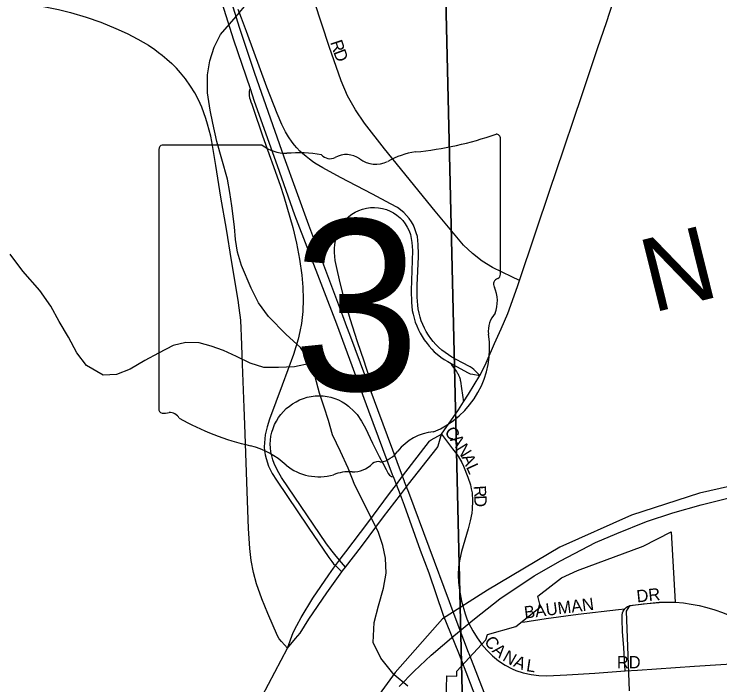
# Model space of a CAD drawing. Extents: x 1985906 to 2360102, y 891258 to 1222054.
# Drawn here: x 2128661 to 2131538, y 1022693 to 1025429 of the extents above; entities that cross this region are included whole.
import ezdxf

# ---------------------------------------------------------------- set-up
doc = ezdxf.new("R2010")
doc.units = 0
for name, color, linetype in [('GM_X_City_Street', 7, 'Continuous'), ('GM_X_City_Street_Text', 7, 'Continuous'), ('GM_X_Corporation', 7, 'Continuous'), ('GM_X_County_Road', 7, 'Continuous'), ('GM_X_Interchange_Ramps', 7, 'Continuous'), ('GM_X_Minor_River', 7, 'Continuous'), ('GM_X_Rail_Line', 7, 'Continuous'), ('GM_X_Rail_Line_Text', 7, 'Continuous'), ('GM_X_Section', 7, 'Continuous'), ('GM_X_State_Location', 7, 'Continuous'), ('GM_X_State_Route', 7, 'Continuous'), ('GM_X_State_Shield', 7, 'Continuous'), ('GM_X_Township_Road', 7, 'Continuous')]:
    doc.layers.add(name, color=color, linetype=linetype)

msp = doc.modelspace()

# ---------------------------------------------------------------- linework, layer by layer
at = {"layer": 'GM_X_City_Street'}
for points in [[(2128760.6, 1025464), (2128781.1, 1025459.8), (2128841.7, 1025447.4), (2128863.7, 1025442.6), (2128890, 1025435.7), (2128953.9, 1025416.3), (2129014.6, 1025395.1), (2129076, 1025370.2), (2129122, 1025349.4), (2129164.4, 1025327.1), (2129207.9, 1025301.9), (2129234.6, 1025284.3), (2129249.5, 1025272.6), (2129264.1, 1025260.9), (2129283.1, 1025244.8), (2129303.6, 1025226.6)], [(2130721.9, 1024342.7), (2130690.3, 1024357.7), (2130610.9, 1024395.6), (2130568.6, 1024421.9), (2130529.3, 1024452.2), (2130493.3, 1024486.5), (2130376.9, 1024624.8), (2130170.6, 1024879.9), (2130089.8, 1024983.7), (2130052.6, 1025038.3), (2130020.3, 1025095.9), (2129993.6, 1025156.4), (2129945.3, 1025296.5), (2129885.9, 1025478.8), (2129885.9, 1025478.8)], [(2129775.2, 1022843.4), (2129750.9, 1022870), (2129741.3, 1022881.3), (2129734.7, 1022893.9), (2129695.7, 1022983.9), (2129670.4, 1023044.8), (2129649.2, 1023105.4), (2129636.8, 1023151.5), (2129627.3, 1023200.4), (2129622.3, 1023249.2), (2129616.5, 1023330.5), (2129612.4, 1023444.6), (2129601.5, 1023755.2), (2129598.6, 1023823.9), (2129592.5, 1024000.6), (2129588.4, 1024117), (2129586.9, 1024146.2), (2129584.4, 1024181), (2129578.6, 1024230.7), (2129573.8, 1024262.8), (2129546.8, 1024424.4), (2129526, 1024551.5), (2129503.9, 1024681.8), (2129482.9, 1024811), (2129466.5, 1024908.6), (2129462.5, 1024930.5), (2129456.3, 1024955.4), (2129449.4, 1024980.2), (2129442, 1025002.8), (2129425.4, 1025048.8), (2129412.3, 1025078.7), (2129397.2, 1025107.9), (2129380.3, 1025135.2), (2129359.9, 1025164.1), (2129339.4, 1025189.6), (2129322.3, 1025207.9), (2129303.6, 1025226.6)], [(2130492.7, 1023847.1), (2130512.9, 1023878.3), (2130560, 1023955.5)], [(2130402.7, 1023715.2), (2130471.9, 1023815.3), (2130492.7, 1023847.1)], [(2129987.8, 1023202), (2129994.8, 1023211.4), (2130012.9, 1023235.7), (2130102.2, 1023353.6), (2130190.8, 1023473.6), (2130219.2, 1023510.8), (2130244.7, 1023544), (2130354, 1023687), (2130357.6, 1023690.6), (2130361.7, 1023693.2), (2130402.7, 1023715.2)], [(2130011.8, 1023173.7), (2130077.3, 1023257.7), (2130166.6, 1023378.4), (2130235.7, 1023468.2), (2130260.7, 1023500.6), (2130269.1, 1023511.6), (2130385.2, 1023659.5), (2130387.8, 1023663.7), (2130389.5, 1023667.9), (2130402.7, 1023715.2)], [(2130402.7, 1023715.2), (2130431.1, 1023678.4), (2130448.7, 1023655.6), (2130458.9, 1023642), (2130470.7, 1023626.2), (2130485.6, 1023599.6), (2130493, 1023584.8), (2130510.5, 1023539.9), (2130520.8, 1023508.7), (2130524.8, 1023492.7), (2130527.6, 1023476.4), (2130529.8, 1023443.4), (2130528.7, 1023410.5), (2130526.9, 1023394.1), (2130520.3, 1023361.9), (2130512.1, 1023330.4), (2130485, 1023237.4), (2130477.7, 1023206.1), (2130472.7, 1023174.5), (2130470.8, 1023142.6), (2130472.3, 1023110.8), (2130476.6, 1023079.1), (2130484.7, 1023034.8)], [(2129971.2, 1023179.7), (2129987.8, 1023202)], [(2129775.2, 1022843.4), (2129798.9, 1022906.6), (2129813.6, 1022936), (2129831.3, 1022967.9), (2129878.9, 1023047), (2129943.3, 1023142.1), (2129963.1, 1023168.8), (2129971.2, 1023179.7)], [(2129996.9, 1023154.3), (2129999.7, 1023158.2), (2130011.8, 1023173.7)], [(2129775.2, 1022843.4), (2129808.6, 1022882.4), (2129827.1, 1022904.4), (2129862.8, 1022961.3), (2129936, 1023068.9), (2129996.9, 1023154.3)], [(2131150.3, 1023003.8), (2131156, 1023008.8), (2131161.7, 1023012.7), (2131169.1, 1023015.5), (2131176.1, 1023017.4), (2131185.3, 1023018.6)], [(2131185.3, 1023018.6), (2131224.9, 1023023.8), (2131290.7, 1023029.8), (2131323.8, 1023031.4), (2131331.4, 1023031.3)], [(2130734.2, 1022949.1), (2130830.4, 1022963.6), (2130960.1, 1022982.1), (2131124.7, 1023001.2), (2131150.3, 1023003.8)], [(2131152.7, 1022750.3), (2131151.2, 1022772.4), (2131146.3, 1022845), (2131141.9, 1022910.7), (2131139.3, 1022960.1), (2131139.9, 1022977.5), (2131141.6, 1022986.8), (2131144.2, 1022994.1), (2131150.3, 1023003.8)], [(2129603.6, 1022516.5), (2129617.8, 1022546.5), (2129671.7, 1022647.6), (2129775.2, 1022843.4)], [(2130561.6, 1022866.6), (2130566.7, 1022859.1), (2130587.7, 1022834.5), (2130611, 1022812.1), (2130636.1, 1022791.8), (2130662.9, 1022773.7), (2130691.3, 1022758.5), (2130706.1, 1022752.2), (2130736.8, 1022742.4), (2130768.4, 1022735.8), (2130800.6, 1022732.1), (2130832.9, 1022731), (2130914.5, 1022734.6), (2131029, 1022741.7), (2131152.7, 1022750.3)], [(2131152.7, 1022750.3), (2131202.1, 1022753.8)]]:
    msp.add_lwpolyline(points, dxfattribs=at)
at = {"layer": 'GM_X_Corporation'}
for points in [[(2131761.7, 1023544.3), (2131454.9, 1023475.9), (2131178.4, 1023385.9), (2130886.4, 1023255.6), (2130591.1, 1023079.3), (2130406.8, 1022962.6), (2130214, 1022743.8), (2130040.2, 1022505.1)], [(2130422.6, 1022627.2), (2130425.4, 1022730.8), (2130465.4, 1022728.5), (2130465.4, 1022750), (2130583.6, 1022876.9), (2130591, 1022899.3), (2130706, 1022932), (2130807.5, 1023012), (2130796.3, 1023054.6), (2130892.8, 1023129.5), (2130958.3, 1023160.5), (2131225.4, 1023259.6), (2131340.1, 1023317.1), (2131356.6, 1023031), (2131290.7, 1023029.8), (2131169.1, 1023015.5), (2131155.8, 1022994.3), (2131168.1, 1022669.8)]]:
    msp.add_lwpolyline(points, dxfattribs=at)
at = {"layer": 'GM_X_County_Road'}
for points in [[(2130484.7, 1023034.8), (2130500.3, 1022983.5), (2130506.8, 1022963.1), (2130515, 1022943.5), (2130531.3, 1022914.2), (2130548.6, 1022885.7), (2130561.6, 1022866.6)], [(2131202.1, 1022753.8), (2131435.1, 1022769.5), (2131863.8, 1022797.4), (2131978.7, 1022801.3), (2132060.5, 1022801.5), (2132145.7, 1022799.1)]]:
    msp.add_lwpolyline(points, dxfattribs=at)
at = {"layer": 'GM_X_Interchange_Ramps'}
for points in [[(2130560, 1023955.5), (2130534.9, 1023979.2), (2130528.6, 1023984.5), (2130519.5, 1023989.9), (2130485.6, 1024007.5), (2130445.1, 1024030.1), (2130417.8, 1024048.4), (2130404.8, 1024058.5), (2130391.2, 1024069.9), (2130380.8, 1024081), (2130369.9, 1024093.2), (2130359.6, 1024105.6), (2130350.2, 1024119.5), (2130341.3, 1024135.1), (2130333.9, 1024148), (2130326.9, 1024162.9), (2130320.9, 1024178.1), (2130316.4, 1024193.3), (2130311.6, 1024209.6), (2130307.9, 1024226.2), (2130306.3, 1024241.9), (2130305.2, 1024257.5), (2130304, 1024274.6), (2130304.4, 1024324), (2130309.2, 1024439.4), (2130308.9, 1024459.9), (2130308.5, 1024479.4), (2130308.4, 1024489), (2130306.9, 1024505.2), (2130304.8, 1024521.4), (2130300.2, 1024537.4), (2130295, 1024552.7), (2130288.4, 1024567.7), (2130280.6, 1024582), (2130271.1, 1024595.1), (2130260.7, 1024607.7), (2130249.2, 1024619.1), (2130223.3, 1024639.5), (2130195.8, 1024654.8), (2130122.1, 1024694.2), (2129990.8, 1024762.5), (2129918.8, 1024802.4), (2129903, 1024811.5), (2129887.4, 1024821.2), (2129876.6, 1024827.8), (2129864.8, 1024836.9), (2129851, 1024848), (2129837, 1024860.2), (2129825.9, 1024870.2), (2129813.8, 1024883.4), (2129804.1, 1024893.8), (2129794, 1024906.7), (2129779.4, 1024928.6), (2129767.6, 1024949), (2129752.6, 1024978.1), (2129732.6, 1025023.3), (2129691.5, 1025130.9), (2129608.5, 1025357.1), (2129588.1, 1025412.6), (2129574.1, 1025447.4)], [(2129624, 1025123.9), (2129621, 1025120.3), (2129619.5, 1025114.6), (2129618.7, 1025105.7), (2129619.6, 1025096.9), (2129621, 1025087.3), (2129622.9, 1025080.6), (2129626, 1025071.4), (2129629.3, 1025061.9), (2129634.9, 1025045.5), (2129674, 1024931.9), (2129745.1, 1024731.4), (2129761, 1024684.7), (2129796.7, 1024558), (2129812.2, 1024494), (2129824.9, 1024429.4), (2129834.2, 1024364.2), (2129838.4, 1024315), (2129839.6, 1024265.6), (2129837.6, 1024216.3), (2129832, 1024167.2), (2129826.1, 1024134.9), (2129818.7, 1024102.8), (2129799.2, 1024040), (2129754, 1023916.2), (2129702.1, 1023777.1), (2129692.2, 1023745.8), (2129684.6, 1023713.5), (2129681, 1023680.9), (2129680.6, 1023664.7), (2129681.8, 1023648.4), (2129684.1, 1023632.1), (2129687.7, 1023616.3), (2129698.3, 1023585.2), (2129713, 1023555.9), (2129730.2, 1023527.8), (2129859.9, 1023337), (2129943.4, 1023212.6), (2129955.8, 1023196.6), (2129963.3, 1023187.5), (2129971.2, 1023179.7), (2129986.2, 1023164.8), (2129996.9, 1023154.3)], [(2130442.3, 1024004.3), (2130442.9, 1024001.6), (2130447, 1023994.1), (2130464, 1023971.5), (2130465.8, 1023968.8), (2130467.5, 1023966.1), (2130469.3, 1023962.8), (2130470.8, 1023960.5), (2130473, 1023956.1), (2130474.2, 1023953.2), (2130476.2, 1023947.9), (2130477.5, 1023943.9), (2130478.7, 1023939.7), (2130479.6, 1023936.3), (2130480.5, 1023932), (2130484.8, 1023902), (2130492.7, 1023847.1)], [(2130011.8, 1023173.7), (2129987.8, 1023202), (2129968.3, 1023225.1), (2129957.2, 1023238.3), (2129934.3, 1023268.7), (2129751.4, 1023538.9), (2129734.5, 1023567), (2129720.6, 1023596.6), (2129715, 1023611.8), (2129707.4, 1023643.4), (2129705.5, 1023659.4), (2129705, 1023675.7), (2129705.7, 1023691.9), (2129708, 1023708), (2129711.5, 1023723.9), (2129716.4, 1023739.5), (2129722.6, 1023754.6), (2129729.9, 1023769.1), (2129738.4, 1023783.1), (2129748, 1023796.3), (2129758.7, 1023808.6), (2129770.2, 1023820.2), (2129782.8, 1023830.6), (2129796.1, 1023840), (2129810.1, 1023848.3), (2129824.8, 1023855.5), (2129840, 1023861.4), (2129855.7, 1023866.1), (2129871.7, 1023869.6), (2129887.8, 1023871.7), (2129904.1, 1023872.5), (2129920.4, 1023871.9), (2129936.6, 1023869.8), (2129952.5, 1023866.4), (2129968, 1023861.6), (2129983.1, 1023855.5), (2129997.6, 1023848.1), (2130011.4, 1023839.5), (2130024.6, 1023829.9), (2130047.8, 1023807.7), (2130058.8, 1023795.4), (2130077.3, 1023768.6), (2130093, 1023739.8), (2130121.7, 1023678.6), (2130149.2, 1023624.7), (2130163.7, 1023597.4), (2130177.3, 1023572.1), (2130185.9, 1023556.1), (2130190.9, 1023548.3), (2130199.1, 1023543.5), (2130206.9, 1023542.5)]]:
    msp.add_lwpolyline(points, dxfattribs=at)
at = {"layer": 'GM_X_Minor_River'}
for points in [[(2130266.1, 1022688.5), (2130209.8, 1022734.2), (2130155.4, 1022801.8), (2130124.9, 1022865.7), (2130128.4, 1022947.8), (2130145.9, 1023016), (2130167.4, 1023088.3), (2130177, 1023148.4), (2130174.6, 1023210.5), (2130164.2, 1023262.5), (2130145.9, 1023314.4), (2130085, 1023438.1), (2130050.5, 1023507.9), (2130022.1, 1023577.8), (2129991.6, 1023645.6), (2129959.1, 1023713.4), (2129942.7, 1023771.4), (2129924.4, 1023825.3), (2129906, 1023883.2), (2129887.5, 1023949.2), (2129863.1, 1024015.1), (2129828.7, 1024068.9), (2129770.3, 1024122.5), (2129697.9, 1024196), (2129657.5, 1024251.8), (2129627.1, 1024311.7), (2129588.4, 1024403.5), (2129572.1, 1024457.4), (2129563.7, 1024509.4), (2129559.4, 1024561.4), (2129548.8, 1024647.4), (2129540.4, 1024701.4), (2129530, 1024755.4), (2129507.5, 1024837.4), (2129487, 1024909.3), (2129470.5, 1024983.3), (2129460.1, 1025037.2), (2129449.6, 1025107.2), (2129449.1, 1025181.3), (2129458.7, 1025237.5), (2129476.3, 1025293.7), (2129502, 1025345.9), (2129565.5, 1025418.5), (2129626.9, 1025493)], [(2129867.3, 1024003.8), (2129803.2, 1023990.6), (2129739.3, 1023988.1), (2129679.3, 1023987.7), (2129623.2, 1024005.3), (2129567, 1024032.9), (2129514.8, 1024056.5), (2129464.7, 1024074.2), (2129414.6, 1024087.8), (2129360.6, 1024089.4), (2129308.7, 1024077), (2129248.9, 1024046.5), (2129193.2, 1024016), (2129133.4, 1023981.5), (2129077.6, 1023959.1), (2129023.6, 1023956.7), (2128955.3, 1023996.2), (2128917, 1024048), (2128882.5, 1024111.8), (2128844.1, 1024175.6), (2128809.7, 1024237.4), (2128765.3, 1024301.2), (2128696.7, 1024380.7), (2128644.2, 1024450.4)]]:
    msp.add_lwpolyline(points, dxfattribs=at)
at = {"layer": 'GM_X_Rail_Line'}
msp.add_lwpolyline([(2130231.2, 1022686.4), (2130292.2, 1022749.2), (2130361.4, 1022814.8), (2130453.4, 1022894), (2130538.1, 1022962.3), (2130641, 1023044.2), (2130781.2, 1023138), (2130888.7, 1023199), (2131031.6, 1023274.6), (2131118.1, 1023311), (2131239.2, 1023360.2), (2131346.7, 1023394.8), (2131462.3, 1023427.6), (2132070.6, 1023579.6)], dxfattribs=at)
at = {"layer": 'GM_X_Section'}
for points in [[(2130421.3, 1025489.7), (2135642.2, 1025550.2), (2135768, 1020137.7), (2130549.1, 1020075.3)], [(2130375.3, 1025487.4), (2130421.3, 1025489.7), (2130549.1, 1020075.3), (2125107.5, 1020101.4), (2125102, 1025486.6)]]:
    msp.add_lwpolyline(points, close=True, dxfattribs=at)
at = {"layer": 'GM_X_State_Route'}
for points in [[(2130550, 1022624.8), (2130504, 1022745.3), (2130486.2, 1022791.1), (2130474, 1022822.5), (2130411.9, 1022976.3), (2130352.8, 1023148.9), (2130318, 1023241), (2130252.1, 1023425.5), (2130235.7, 1023468.2), (2130219.2, 1023510.8), (2130206.9, 1023542.5), (2130203.9, 1023550.2), (2130107.2, 1023810.2), (2129976.1, 1024164.2), (2129805.6, 1024608.7), (2129735.2, 1024810.4), (2129641.2, 1025072.9), (2129624, 1025123.9), (2129557, 1025322.1), (2129508.9, 1025473.5)], [(2130116.8, 1023888.4), (2130029.4, 1024122.3), (2130017.8, 1024153), (2130001, 1024197.7), (2129862.1, 1024567.9), (2129761.3, 1024845.7), (2129641.9, 1025186.5), (2129579.9, 1025373.6), (2129548.3, 1025474)], [(2130869.1, 1024782.2), (2130976.5, 1025100.4), (2131040.2, 1025292.2), (2131076.1, 1025394.7), (2131103.3, 1025478.4)], [(2130713.1, 1024317.9), (2130721.9, 1024342.7), (2130847.6, 1024718.4), (2130869.1, 1024782.2)], [(2129991.5, 1024327.4), (2129980.2, 1024374.9), (2129970.3, 1024423.3), (2129967.4, 1024455.9), (2129967.3, 1024472.2), (2129968.4, 1024488.6), (2129970.6, 1024504.7), (2129974.2, 1024520.8), (2129979, 1024536.3), (2129985.4, 1024551.3), (2129993.1, 1024565.7), (2130002.4, 1024579.1), (2130012.9, 1024591.5), (2130024.8, 1024602.7), (2130037.7, 1024612.7), (2130051.6, 1024621.3), (2130066.3, 1024628.4), (2130081.8, 1024633.9), (2130097.6, 1024637.7), (2130113.8, 1024639.8), (2130130.2, 1024640.3), (2130146.5, 1024638.9), (2130162.5, 1024636), (2130178.3, 1024631.4), (2130193.4, 1024625.3), (2130207.9, 1024617.7), (2130221.5, 1024608.6), (2130234.1, 1024598.2), (2130245.4, 1024586.5), (2130255.5, 1024573.6), (2130263.9, 1024559.8), (2130271, 1024545.1), (2130276.3, 1024529.8), (2130280.2, 1024514), (2130282.7, 1024498), (2130284.5, 1024465.3), (2130279.6, 1024301.6), (2130280.5, 1024252.5), (2130281.6, 1024237.3), (2130284.2, 1024220.1), (2130287.1, 1024204.9), (2130291.4, 1024188.3), (2130296.2, 1024172.7), (2130302.1, 1024157.5), (2130309.4, 1024141.4), (2130316.1, 1024128), (2130324.3, 1024113.6), (2130333.1, 1024100.1), (2130344.5, 1024085.3), (2130353.1, 1024074.1), (2130363.5, 1024062.2), (2130373.9, 1024051.1), (2130385, 1024041.7), (2130401.1, 1024029.9), (2130414.6, 1024020.5), (2130428.5, 1024012.2), (2130442.3, 1024004.3), (2130449, 1024000.5), (2130511.6, 1023965.6), (2130519.9, 1023961.9), (2130530.8, 1023960), (2130560, 1023955.5)], [(2130116.8, 1023888.4), (2130119.3, 1023891.7), (2130120.3, 1023897.5), (2130114.5, 1023927), (2130111.7, 1023936.6), (2130107.5, 1023951.7), (2130103.9, 1023962.7), (2130095.5, 1023988.1), (2130087.4, 1024012.8), (2130061.2, 1024092.3), (2130030.4, 1024185.5), (2130003, 1024279.7), (2129991.5, 1024327.4)], [(2130560, 1023955.5), (2130580.1, 1023994.5), (2130585.2, 1024006.2), (2130619.8, 1024085.4), (2130646.9, 1024145.4), (2130674, 1024208.3), (2130713.1, 1024317.9)], [(2130252.8, 1023522.1), (2130252.5, 1023522.8), (2130244.7, 1023544), (2130144.1, 1023815.4), (2130116.8, 1023888.4)], [(2130269.4, 1023477.5), (2130260.7, 1023500.6), (2130252.8, 1023522.1)], [(2130436.1, 1023032.4), (2130269.4, 1023477.5)], [(2130447.2, 1023002.8), (2130436.1, 1023032.4)], [(2130515.9, 1022820.2), (2130514, 1022825.1), (2130494.4, 1022875.6), (2130447.2, 1023002.8)], [(2130745.3, 1022214.9), (2130697.2, 1022346.8), (2130621.6, 1022546.5), (2130515.9, 1022820.2)]]:
    msp.add_lwpolyline(points, dxfattribs=at)
at = {"layer": 'GM_X_State_Shield'}
for p, q in [((2130643.3, 1024368.1), (2130643.3, 1024920.9)), ((2129672.5, 1024894.7), (2129264.8, 1024894.7)), ((2129251.1, 1024876.5), (2129251.1, 1023819.9)), ((2130643.2, 1024368.3), (2130643.3, 1024368.1))]:
    msp.add_line(p, q, dxfattribs=at)
for centre, radius, start, end in [((2130147.4, 1026335.3), 1476.4, 275.8445, 288.9065), ((2130627.8, 1024923.2), 15.5, 351.8621, 97.738), ((2129267.1, 1024878.8), 16.1, 98.1301, 188.1301), ((2129769.6, 1025017.4), 156.4, 231.6195, 271.1119), ((2129821.5, 1024301.5), 561.6, 80.4867, 94.9883), ((2130335.7, 1024572), 297, 97.3462, 120.7689), ((2129949, 1024884.2), 45.1, 219.7921, 297.1024), ((2130015.2, 1024762.1), 93.8, 54.4667, 119.1411), ((2130136.3, 1024929.6), 112.9, 233.8562, 294.8282), ((2130626.8, 1024366), 16.6, 289.6038, 7.7341), ((2130639.7, 1024327.6), 24, 107.944, 210.337), ((2130487.1, 1024257.7), 144, 340.033, 23.6496), ((2130698.8, 1024136.8), 104.8, 136.8065, 186.9296), ((2130230.1, 1024066.5), 369.3, 292.3089, 8.9858), ((2129267.2, 1023817.6), 16.3, 171.9584, 258.3066), ((2129269.7, 1023925.7), 124.2, 267.339, 280.6039), ((2129295.1, 1023758.9), 44.8, 29.7484, 93.2717), ((2129860.4, 1024708.3), 1066.1, 240.4129, 257.1985), ((2130385.8, 1023523.2), 202.2, 94.4031, 142.5768), ((2129542.5, 1023345.2), 333.6, 47.1842, 75.836), ((2130129.5, 1023717.5), 119.3, 282.8732, 323.2771), ((2130041.1, 1023674.6), 112.8, 268.777, 315.5493), ((2130143.1, 1023572.2), 31.8, 65.7517, 132.6484), ((2129903.3, 1023753.7), 211.7, 230.7004, 286.2918), ((2130025.6, 1023388.4), 173.9, 85.6951, 111.2099)]:
    msp.add_arc(centre, radius, start, end, dxfattribs=at)
at = {"layer": 'GM_X_Township_Road'}
msp.add_lwpolyline([(2131331.4, 1023031.3), (2131356.6, 1023031), (2131389.3, 1023027.9), (2131421.8, 1023023), (2131454.3, 1023016.7), (2131485.7, 1023008.6), (2131517.2, 1022999.8), (2131548.8, 1022989.3), (2131592.4, 1022970.4), (2131728.4, 1022908.8), (2131773.3, 1022888.1), (2131802.7, 1022873.2)], dxfattribs=at)

# ---------------------------------------------------------------- texts
at = {"layer": 'GM_X_City_Street_Text'}
for s, rotation, p in [('R', 288.0241, (2129948.7, 1025313.9)), ('D', 290.394, (2129961.6, 1025274.1)), ('C', 305.381, (2130413.3, 1023725.2)), ('A', 305.4226, (2130436.3, 1023692.9)), ('N', 301.8896, (2130461.3, 1023657.7)), ('A', 295.0743, (2130483.8, 1023621.7)), ('L', 294.3037, (2130502.4, 1023582)), ('R', 273.8157, (2130533.9, 1023504.8)), ('D', 272.3173, (2130536.5, 1023465.7)), ('DR', 6.0111, (2131201.1, 1023029.5)), ('BAUMAN', 7.3511, (2130743.4, 1022963.5)), ('C', 306.9452, (2130575, 1022869.7)), ('A', 319.1966, (2130606.8, 1022829.6)), ('N', 330.5774, (2130648.9, 1022794.6)), ('A', 337.7937, (2130693.4, 1022770)), ('L', 351.4039, (2130746.6, 1022749.9)), ('RD', 0, (2131118.5, 1022761.1))]:
    msp.add_text(s, height=50, rotation=rotation, dxfattribs=at).set_placement(p)
at = {"layer": 'GM_X_Rail_Line_Text'}
msp.add_text('N', height=299, rotation=13.9229, dxfattribs=at).set_placement((2131263.2, 1024210.1))
at = {"layer": 'GM_X_State_Location'}
for s in ['s', 'r']:
    msp.add_text(s, height=1, dxfattribs=at).set_placement((2129931.5, 1024278))
msp.add_text('3', height=1, rotation=0, dxfattribs=at).set_placement((2129780.9, 1024205.2))
at = {"layer": 'GM_X_State_Shield'}
msp.add_text('3', height=696.1, dxfattribs=at).set_placement((2129797, 1023894.4))

doc.saveas('drawing.dxf')
